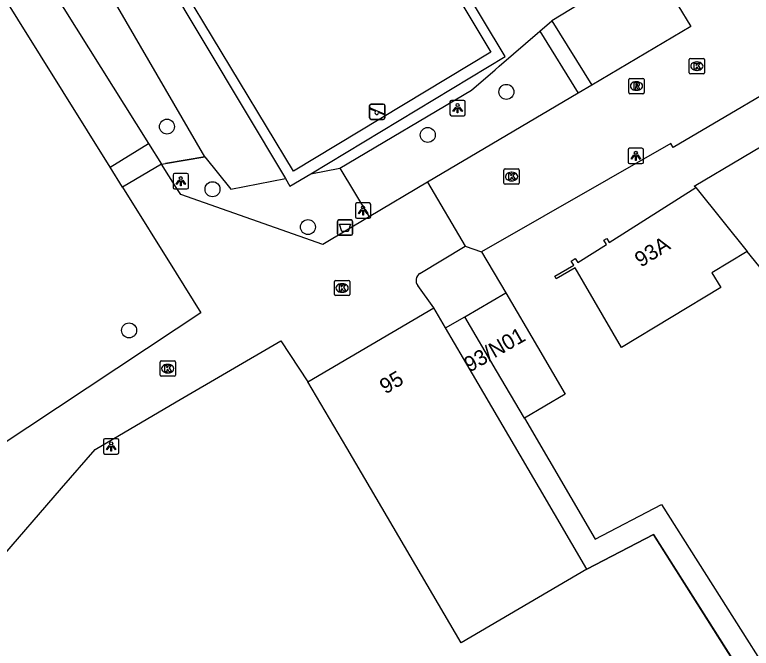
# Model space of a CAD drawing. Extents: x 161771 to 163125, y 382479 to 383177.
# Drawn here: x 162145.83 to 162193.95, y 382739.55 to 382780.94 of the extents above; entities that cross this region are included whole.
import ezdxf

# ---------------------------------------------------------------- set-up
doc = ezdxf.new("R2010")
doc.units = 0
for name, color, linetype in [('IMGEO_Afvalbak', 7, 'Continuous'), ('IMGEO_Boom', 7, 'Continuous'), ('IMGEO_Groenvoorziening', 7, 'Continuous'), ('IMGEO_Hek', 7, 'Continuous'), ('IMGEO_Kolk', 7, 'Continuous'), ('IMGEO_Lichtpunt', 7, 'Continuous'), ('IMGEO_Muur', 7, 'Continuous'), ('IMGEO_Pand', 7, 'Continuous'), ('IMGEO_Pand_nummerreeks', 7, 'Continuous'), ('IMGEO_Parkeervlak_open', 7, 'Continuous'), ('IMGEO_Rijbaan_lokaal_open', 7, 'Continuous'), ('IMGEO_Rioolput', 7, 'Continuous'), ('IMGEO_Speelvoorziening', 7, 'Continuous'), ('IMGEO_Terreindeel_gesloten', 7, 'Continuous'), ('IMGEO_Voetpad_open', 7, 'Continuous'), ('IMGEO_Woonerf_open', 7, 'Continuous')]:
    doc.layers.add(name, color=color, linetype=linetype)

msp = doc.modelspace()

# ---------------------------------------------------------------- linework, layer by layer
at = {"layer": 'IMGEO_Afvalbak'}
for p, q in [((162166.914, 382766.634), (162166.914, 382767.434)), ((162166.914, 382767.434), (162166.914, 382766.634)), ((162167.014, 382767.534), (162167.804, 382767.534)), ((162167.804, 382767.534), (162167.014, 382767.534)), ((162167.904, 382767.434), (162167.904, 382766.634)), ((162167.904, 382766.634), (162167.904, 382767.434)), ((162167.804, 382766.534), (162167.014, 382766.534)), ((162167.014, 382766.534), (162167.804, 382766.534))]:
    msp.add_line(p, q, dxfattribs=at)
msp.add_lwpolyline([(162167.057, 382767.248), (162167.761, 382767.248), (162167.612, 382766.778), (162167.206, 382766.778), (162167.057, 382767.248)], dxfattribs=at)
for centre, start, end in [((162167.014, 382767.434), 90, 180), ((162167.014, 382767.434), 90, 180), ((162167.804, 382767.434), 0, 90), ((162167.804, 382767.434), 360, 90), ((162167.014, 382766.634), 180, 270), ((162167.014, 382766.634), 180, 270), ((162167.804, 382766.634), 270, 0), ((162167.804, 382766.634), 270, 0)]:
    msp.add_arc(centre, 0.1, start, end, dxfattribs=at)
at = {"layer": 'IMGEO_Boom'}
for centre in [(162177.951, 382775.9), (162155.779, 382773.631), (162172.817, 382773.082), (162158.752, 382769.539), (162164.987, 382767.066), (162153.305, 382760.315)]:
    msp.add_circle(centre, 0.489, dxfattribs=at)
at = {"layer": 'IMGEO_Groenvoorziening'}
for points in [[(162165.17, 382770.55), (162177.862, 382778.212), (162164.353, 382800.711), (162150.288, 382792.373), (162163.515, 382770.233)], [(162158.26, 382771.665), (162149.446, 382786.811), (162148.987, 382786.513)], [(162180.141, 382779.86), (162180.927, 382780.535)], [(162167.06, 382770.911), (162175.67, 382776.02), (162177.208, 382777.342), (162177.483, 382777.578), (162180.141, 382779.86)], [(162180.141, 382779.86), (162182.649, 382775.825)], [(162155.429, 382771.174), (162155.673, 382771.216), (162158.26, 382771.665)], [(162158.26, 382771.665), (162159.939, 382769.549), (162163.515, 382770.233)], [(162165.17, 382770.55), (162167.06, 382770.911)], [(162167.06, 382770.911), (162168.984, 382767.729)], [(162163.515, 382770.233), (162163.814, 382769.731), (162165.17, 382770.55)]]:
    msp.add_lwpolyline(points, dxfattribs=at)
at = {"layer": 'IMGEO_Hek'}
for points in [[(162158.26, 382771.665), (162155.673, 382771.216)], [(162167.06, 382770.911), (162168.984, 382767.729)]]:
    msp.add_lwpolyline(points, dxfattribs=at)
at = {"layer": 'IMGEO_Kolk'}
for p, q in [((162189.894, 382777.153), (162189.894, 382778.005)), ((162189.969, 382778.079), (162190.821, 382778.079)), ((162190.382, 382777.859), (162190.407, 382777.859)), ((162190.895, 382778.005), (162190.895, 382777.153)), ((162190.405, 382777.299), (162190.38, 382777.299)), ((162190.821, 382777.079), (162189.969, 382777.079)), ((162177.79, 382769.938), (162177.79, 382770.79)), ((162177.865, 382770.864), (162178.717, 382770.864)), ((162178.278, 382770.644), (162178.303, 382770.644)), ((162178.791, 382770.79), (162178.791, 382769.938)), ((162178.301, 382770.084), (162178.276, 382770.084)), ((162178.717, 382769.864), (162177.865, 382769.864)), ((162166.719, 382762.659), (162166.719, 382763.511)), ((162166.794, 382763.585), (162167.646, 382763.585)), ((162167.207, 382763.365), (162167.232, 382763.365)), ((162167.72, 382763.511), (162167.72, 382762.659)), ((162167.646, 382762.585), (162166.794, 382762.585)), ((162167.23, 382762.805), (162167.205, 382762.805)), ((162155.326, 382757.392), (162155.326, 382758.244)), ((162155.401, 382758.318), (162156.253, 382758.318)), ((162155.814, 382758.098), (162155.839, 382758.098)), ((162156.327, 382758.244), (162156.327, 382757.392)), ((162156.253, 382757.318), (162155.401, 382757.318)), ((162155.837, 382757.538), (162155.812, 382757.538))]:
    msp.add_line(p, q, dxfattribs=at)
for points in [[(162189.894, 382777.153), (162189.894, 382778.005)], [(162189.969, 382778.079), (162190.821, 382778.079)], [(162190.215, 382777.779), (162190.338, 382777.779), (162190.338, 382777.628), (162190.468, 382777.779), (162190.632, 382777.779), (162190.486, 382777.628), (162190.639, 382777.379), (162190.487, 382777.379), (162190.402, 382777.543), (162190.338, 382777.476), (162190.338, 382777.379), (162190.215, 382777.379), (162190.215, 382777.779)], [(162190.895, 382778.005), (162190.895, 382777.153)], [(162190.821, 382777.079), (162189.969, 382777.079)], [(162177.79, 382769.938), (162177.79, 382770.79)], [(162177.865, 382770.864), (162178.717, 382770.864)], [(162178.111, 382770.564), (162178.234, 382770.564), (162178.234, 382770.413), (162178.364, 382770.564), (162178.528, 382770.564), (162178.382, 382770.413), (162178.535, 382770.164), (162178.383, 382770.164), (162178.298, 382770.328), (162178.234, 382770.261), (162178.234, 382770.164), (162178.111, 382770.164), (162178.111, 382770.564)], [(162178.791, 382770.79), (162178.791, 382769.938)], [(162178.717, 382769.864), (162177.865, 382769.864)], [(162166.719, 382762.659), (162166.719, 382763.511)], [(162166.794, 382763.585), (162167.646, 382763.585)], [(162167.72, 382763.511), (162167.72, 382762.659)], [(162167.04, 382763.285), (162167.163, 382763.285), (162167.163, 382763.134), (162167.293, 382763.285), (162167.457, 382763.285), (162167.311, 382763.134), (162167.464, 382762.885), (162167.312, 382762.885), (162167.227, 382763.049), (162167.163, 382762.982), (162167.163, 382762.885), (162167.04, 382762.885), (162167.04, 382763.285)], [(162167.646, 382762.585), (162166.794, 382762.585)], [(162155.326, 382757.392), (162155.326, 382758.244)], [(162155.401, 382758.318), (162156.253, 382758.318)], [(162156.327, 382758.244), (162156.327, 382757.392)], [(162155.647, 382758.018), (162155.77, 382758.018), (162155.77, 382757.867), (162155.9, 382758.018), (162156.064, 382758.018), (162155.918, 382757.867), (162156.071, 382757.618), (162155.919, 382757.618), (162155.834, 382757.782), (162155.77, 382757.715), (162155.77, 382757.618), (162155.647, 382757.618), (162155.647, 382758.018)], [(162156.253, 382757.318), (162155.401, 382757.318)]]:
    msp.add_lwpolyline(points, dxfattribs=at)
for centre, start, end in [((162189.971, 382778.003), 91.552, 178.448), ((162189.971, 382778.003), 91.552, 178.448), ((162190.819, 382778.003), 1.552, 88.448), ((162190.819, 382778.003), 1.552, 88.448), ((162189.971, 382777.155), 181.552, 268.448), ((162189.971, 382777.155), 181.552, 268.448), ((162190.819, 382777.155), 271.552, 358.448), ((162190.819, 382777.155), 271.552, 358.448), ((162177.867, 382770.788), 91.552, 178.448), ((162177.867, 382770.788), 91.552, 178.448), ((162178.715, 382770.788), 1.552, 88.448), ((162178.715, 382770.788), 1.552, 88.448), ((162177.867, 382769.94), 181.552, 268.448), ((162177.867, 382769.94), 181.552, 268.448), ((162178.715, 382769.94), 271.552, 358.448), ((162178.715, 382769.94), 271.552, 358.448), ((162166.796, 382763.509), 91.552, 178.448), ((162166.796, 382763.509), 91.552, 178.448), ((162167.644, 382763.509), 1.552, 88.448), ((162167.644, 382763.509), 1.552, 88.448), ((162166.796, 382762.661), 181.552, 268.448), ((162166.796, 382762.661), 181.552, 268.448), ((162167.644, 382762.661), 271.552, 358.448), ((162167.644, 382762.661), 271.552, 358.448), ((162155.403, 382758.242), 91.552, 178.448), ((162155.403, 382758.242), 91.552, 178.448), ((162156.251, 382758.242), 1.552, 88.448), ((162156.251, 382758.242), 1.552, 88.448), ((162155.403, 382757.394), 181.552, 268.448), ((162155.403, 382757.394), 181.552, 268.448), ((162156.251, 382757.394), 271.552, 358.448), ((162156.251, 382757.394), 271.552, 358.448)]:
    msp.add_arc(centre, 0.0765, start, end, dxfattribs=at)
for centre, major_axis, ratio, start_param, end_param in [((162190.381, 382777.579), (-0.387, 0.002), 0.722429, 4.712389, 7.853982), ((162190.406, 382777.579), (-0.39, 0.002), 0.717154, 1.570796, 4.712389), ((162178.277, 382770.364), (-0.387, 0.002), 0.722429, 4.712389, 7.853982), ((162178.302, 382770.364), (-0.39, 0.002), 0.717154, 1.570796, 4.712389), ((162167.206, 382763.085), (-0.387, 0.002), 0.722429, 4.712389, 7.853982), ((162167.231, 382763.085), (-0.39, 0.002), 0.717154, 1.570796, 4.712389), ((162155.813, 382757.818), (-0.387, 0.002), 0.722429, 4.712389, 7.853982), ((162155.838, 382757.818), (-0.39, 0.002), 0.717154, 1.570796, 4.712389)]:
    msp.add_ellipse(centre, major_axis=major_axis, ratio=ratio, start_param=start_param, end_param=end_param, dxfattribs=at)
at = {"layer": 'IMGEO_Lichtpunt'}
for p, q in [((162174.263, 382775.242), (162174.263, 382774.435)), ((162174.263, 382775.242), (162174.263, 382774.435)), ((162175.165, 382775.337), (162174.357, 382775.337)), ((162175.165, 382775.337), (162174.357, 382775.337)), ((162175.259, 382774.435), (162175.259, 382775.242)), ((162175.259, 382774.435), (162175.259, 382775.242)), ((162174.357, 382774.341), (162175.165, 382774.341)), ((162174.357, 382774.341), (162175.165, 382774.341)), ((162185.907, 382772.118), (162185.907, 382771.311)), ((162185.907, 382772.118), (162185.907, 382771.311)), ((162186.809, 382772.213), (162186.001, 382772.213)), ((162186.809, 382772.213), (162186.001, 382772.213)), ((162186.903, 382771.311), (162186.903, 382772.118)), ((162186.903, 382771.311), (162186.903, 382772.118)), ((162186.001, 382771.217), (162186.809, 382771.217)), ((162186.001, 382771.217), (162186.809, 382771.217)), ((162157.085, 382770.562), (162156.277, 382770.562)), ((162157.085, 382770.562), (162156.277, 382770.562)), ((162156.183, 382770.467), (162156.183, 382769.66)), ((162156.183, 382770.467), (162156.183, 382769.66)), ((162157.179, 382769.66), (162157.179, 382770.467)), ((162157.179, 382769.66), (162157.179, 382770.467)), ((162156.277, 382769.566), (162157.085, 382769.566)), ((162156.277, 382769.566), (162157.085, 382769.566)), ((162168.995, 382768.645), (162168.187, 382768.645)), ((162168.995, 382768.645), (162168.187, 382768.645)), ((162168.093, 382768.55), (162168.093, 382767.743)), ((162168.093, 382768.55), (162168.093, 382767.743)), ((162169.089, 382767.743), (162169.089, 382768.55)), ((162169.089, 382767.743), (162169.089, 382768.55)), ((162168.187, 382767.649), (162168.995, 382767.649)), ((162168.187, 382767.649), (162168.995, 382767.649)), ((162151.633, 382753.137), (162151.633, 382752.33)), ((162151.633, 382753.137), (162151.633, 382752.33)), ((162152.535, 382753.232), (162151.727, 382753.232)), ((162152.535, 382753.232), (162151.727, 382753.232)), ((162152.629, 382752.33), (162152.629, 382753.137)), ((162152.629, 382752.33), (162152.629, 382753.137)), ((162151.727, 382752.236), (162152.535, 382752.236)), ((162151.727, 382752.236), (162152.535, 382752.236))]:
    msp.add_line(p, q, dxfattribs=at)
for points in [[(162174.637, 382774.906), (162174.676, 382774.878), (162174.488, 382774.616), (162174.45, 382774.643), (162174.637, 382774.906)], [(162174.849, 382774.878), (162174.887, 382774.905), (162175.074, 382774.643), (162175.035, 382774.615), (162174.849, 382774.878)], [(162174.739, 382774.858), (162174.786, 382774.858), (162174.786, 382774.536), (162174.739, 382774.536), (162174.739, 382774.858)], [(162186.281, 382771.782), (162186.32, 382771.754), (162186.132, 382771.492), (162186.094, 382771.519), (162186.281, 382771.782)], [(162186.383, 382771.734), (162186.43, 382771.734), (162186.43, 382771.412), (162186.383, 382771.412), (162186.383, 382771.734)], [(162186.493, 382771.754), (162186.531, 382771.781), (162186.718, 382771.519), (162186.679, 382771.491), (162186.493, 382771.754)], [(162156.557, 382770.131), (162156.596, 382770.103), (162156.408, 382769.841), (162156.37, 382769.868), (162156.557, 382770.131)], [(162156.659, 382770.083), (162156.706, 382770.083), (162156.706, 382769.761), (162156.659, 382769.761), (162156.659, 382770.083)], [(162156.769, 382770.103), (162156.807, 382770.13), (162156.994, 382769.868), (162156.955, 382769.84), (162156.769, 382770.103)], [(162168.467, 382768.214), (162168.506, 382768.186), (162168.318, 382767.924), (162168.28, 382767.951), (162168.467, 382768.214)], [(162168.569, 382768.166), (162168.616, 382768.166), (162168.616, 382767.844), (162168.569, 382767.844), (162168.569, 382768.166)], [(162168.679, 382768.186), (162168.717, 382768.213), (162168.904, 382767.951), (162168.865, 382767.923), (162168.679, 382768.186)], [(162152.007, 382752.801), (162152.046, 382752.773), (162151.858, 382752.511), (162151.82, 382752.538), (162152.007, 382752.801)], [(162152.219, 382752.773), (162152.257, 382752.8), (162152.444, 382752.538), (162152.405, 382752.51), (162152.219, 382752.773)], [(162152.109, 382752.753), (162152.156, 382752.753), (162152.156, 382752.431), (162152.109, 382752.431), (162152.109, 382752.753)]]:
    msp.add_lwpolyline(points, dxfattribs=at)
for centre in [(162174.762, 382775.04), (162186.406, 382771.916), (162156.682, 382770.265), (162168.592, 382768.348), (162152.132, 382752.935)]:
    msp.add_circle(centre, 0.0994, dxfattribs=at)
for centre, start, end in [((162174.357, 382775.242), 90, 180), ((162174.357, 382775.242), 90, 180), ((162175.165, 382775.242), 0, 90), ((162175.165, 382775.242), 0, 90), ((162174.357, 382774.435), 180, 270), ((162174.357, 382774.435), 180, 270), ((162175.165, 382774.435), 270, 0), ((162175.165, 382774.435), 270, 360), ((162186.001, 382772.118), 90, 180), ((162186.001, 382772.118), 90, 180), ((162186.809, 382772.118), 0, 90), ((162186.809, 382772.118), 0, 90), ((162186.001, 382771.311), 180, 270), ((162186.001, 382771.311), 180, 270), ((162186.809, 382771.311), 270, 0), ((162186.809, 382771.311), 270, 360), ((162156.277, 382770.467), 90, 180), ((162156.277, 382770.467), 90, 180), ((162157.085, 382770.467), 0, 90), ((162157.085, 382770.467), 0, 90), ((162156.277, 382769.66), 180, 270), ((162156.277, 382769.66), 180, 270), ((162157.085, 382769.66), 270, 0), ((162157.085, 382769.66), 270, 360), ((162168.187, 382768.55), 90, 180), ((162168.187, 382768.55), 90, 180), ((162168.995, 382768.55), 0, 90), ((162168.995, 382768.55), 0, 90), ((162168.187, 382767.743), 180, 270), ((162168.187, 382767.743), 180, 270), ((162168.995, 382767.743), 270, 0), ((162168.995, 382767.743), 270, 360), ((162151.727, 382753.137), 90, 180), ((162151.727, 382753.137), 90, 180), ((162152.535, 382753.137), 0, 90), ((162152.535, 382753.137), 0, 90), ((162151.727, 382752.33), 180, 270), ((162151.727, 382752.33), 180, 270), ((162152.535, 382752.33), 270, 0), ((162152.535, 382752.33), 270, 360)]:
    msp.add_arc(centre, 0.0946, start, end, dxfattribs=at)
at = {"layer": 'IMGEO_Muur'}
msp.add_lwpolyline([(162183.21, 382744.715), (162187.55, 382746.971), (162201.314, 382725.281)], dxfattribs=at)
at = {"layer": 'IMGEO_Pand'}
for points in [[(162190.324, 382769.649), (162190.214, 382769.739), (162196.527, 382773.479)], [(162193.686, 382765.479), (162191.37, 382764.078), (162191.955, 382763.111), (162185.472, 382759.188), (162182.447, 382764.398), (162181.211, 382763.68), (162181.111, 382763.853), (162182.348, 382764.572), (162182.188, 382764.849), (162182.453, 382765.018), (162182.624, 382764.748), (162184.488, 382765.934), (162184.317, 382766.204), (162184.503, 382766.323), (162184.674, 382766.053), (162190.324, 382769.649)], [(162190.324, 382769.649), (162190.419, 382769.539), (162193.686, 382765.479)], [(162203.659, 382760.932), (162201.076, 382759.395), (162197.938, 382764.858), (162195.372, 382763.383), (162194.448, 382764.532), (162193.686, 382765.479)], [(162175.241, 382761.208), (162177.906, 382762.773)], [(162177.906, 382762.773), (162179.976, 382759.247), (162181.793, 382756.152), (162179.128, 382754.587)], [(162164.986, 382756.953), (162173.21, 382761.784)], [(162173.974, 382760.484), (162173.21, 382761.784)], [(162179.128, 382754.587), (162177.311, 382757.682), (162175.241, 382761.208)], [(162183.21, 382744.715), (162180.116, 382750), (162175.742, 382757.473), (162173.974, 382760.484)], [(162183.21, 382744.715), (162174.988, 382739.908), (162169.068, 382750), (162167.518, 382752.642), (162164.986, 382756.953)]]:
    msp.add_lwpolyline(points, dxfattribs=at)
at = {"layer": 'IMGEO_Parkeervlak_open'}
for points in [[(162187.356, 382784.521), (162183.863, 382782.355), (162180.927, 382780.535)], [(162189.158, 382781.558), (162190, 382780.174), (162183.53, 382776.346)], [(162180.927, 382780.535), (162183.53, 382776.346)], [(162144.54, 382729.468), (162147.959, 382733.187), (162140.377, 382740.156), (162148.89, 382750), (162151.087, 382752.541), (162156.384, 382755.638), (162163.221, 382759.635), (162164.986, 382756.953)]]:
    msp.add_lwpolyline(points, dxfattribs=at)
at = {"layer": 'IMGEO_Rijbaan_lokaal_open'}
for points in [[(162152.069, 382770.972), (162142.944, 382785.597), (162142.824, 382785.83)], [(162146.727, 382785.046), (162154.575, 382772.535)], [(162152.069, 382770.972), (162154.575, 382772.535)], [(162154.575, 382772.535), (162155.429, 382771.174)], [(162155.429, 382771.174), (162152.874, 382769.682)], [(162152.874, 382769.682), (162152.069, 382770.972)]]:
    msp.add_lwpolyline(points, dxfattribs=at)
at = {"layer": 'IMGEO_Rioolput'}
for p, q in [((162185.947, 382775.854), (162185.947, 382776.706)), ((162186.022, 382776.78), (162186.874, 382776.78)), ((162186.435, 382776.56), (162186.46, 382776.56)), ((162186.948, 382776.706), (162186.948, 382775.854)), ((162186.458, 382776), (162186.433, 382776)), ((162186.874, 382775.78), (162186.022, 382775.78))]:
    msp.add_line(p, q, dxfattribs=at)
for points in [[(162185.947, 382775.854), (162185.947, 382776.706)], [(162186.022, 382776.78), (162186.874, 382776.78)], [(162186.536, 382776.478), (162186.284, 382776.48), (162186.284, 382776.08)], [(162186.462, 382776.399), (162186.408, 382776.399), (162186.408, 382776.318)], [(162186.948, 382776.706), (162186.948, 382775.854)], [(162186.284, 382776.08), (162186.408, 382776.08), (162186.408, 382776.242), (162186.419, 382776.242)], [(162186.408, 382776.318), (162186.46, 382776.318)], [(162186.466, 382776.213), (162186.537, 382776.08), (162186.677, 382776.08), (162186.612, 382776.206)], [(162186.874, 382775.78), (162186.022, 382775.78)]]:
    msp.add_lwpolyline(points, dxfattribs=at)
for centre, radius, start, end in [((162186.024, 382776.704), 0.0765, 91.552, 178.448), ((162186.024, 382776.704), 0.0765, 91.552, 178.448), ((162186.468, 382776.303), 0.0964, 77.0061, 93.1865), ((162186.482, 382776.36), 0.0378, 276.6634, 79.6772), ((162186.535, 382776.368), 0.109, 350.3612, 89.416), ((162186.533, 382776.368), 0.112, 277.5842, 350.9817), ((162186.872, 382776.704), 0.0765, 1.552, 88.448), ((162186.872, 382776.704), 0.0765, 1.552, 88.448), ((162186.024, 382775.856), 0.0765, 181.552, 268.448), ((162186.024, 382775.856), 0.0765, 181.552, 268.448), ((162186.418, 382776.189), 0.0533, 26.0293, 88.6989), ((162186.444, 382776.507), 0.19, 274.7715, 282.9687), ((162186.517, 382776.153), 0.108, 29.5134, 73.7905), ((162186.872, 382775.856), 0.0765, 271.552, 358.448), ((162186.872, 382775.856), 0.0765, 271.552, 358.448)]:
    msp.add_arc(centre, radius, start, end, dxfattribs=at)
for centre, major_axis, ratio, start_param, end_param in [((162186.434, 382776.28), (-0.387, 0.002), 0.722429, 4.712389, 7.853982), ((162186.459, 382776.28), (-0.39, 0.002), 0.717154, 1.570796, 4.712389)]:
    msp.add_ellipse(centre, major_axis=major_axis, ratio=ratio, start_param=start_param, end_param=end_param, dxfattribs=at)
at = {"layer": 'IMGEO_Speelvoorziening'}
for p, q in [((162169.017, 382774.202), (162169.017, 382775.002)), ((162169.017, 382775.002), (162169.017, 382774.202)), ((162169.117, 382775.102), (162169.907, 382775.102)), ((162169.907, 382775.102), (162169.117, 382775.102)), ((162170.007, 382775.002), (162170.007, 382774.202)), ((162170.007, 382774.202), (162170.007, 382775.002)), ((162169.4, 382774.63), (162169.061, 382774.767)), ((162169.086, 382774.827), (162169.962, 382774.474)), ((162169.938, 382774.414), (162169.598, 382774.551)), ((162169.907, 382774.102), (162169.117, 382774.102)), ((162169.117, 382774.102), (162169.907, 382774.102))]:
    msp.add_line(p, q, dxfattribs=at)
for centre, radius, start, end in [((162169.117, 382775.002), 0.1, 90, 180), ((162169.117, 382775.002), 0.1, 90, 180), ((162169.907, 382775.002), 0.1, 0, 90), ((162169.907, 382775.002), 0.1, 360, 90), ((162169.074, 382774.797), 0.0327, 68.078, 248.078), ((162169.479, 382774.54), 0.12, 130.9928, 5.1632), ((162169.95, 382774.444), 0.0327, 248.078, 68.078), ((162169.117, 382774.202), 0.1, 180, 270), ((162169.117, 382774.202), 0.1, 180, 270), ((162169.907, 382774.202), 0.1, 270, 0), ((162169.907, 382774.202), 0.1, 270, 0)]:
    msp.add_arc(centre, radius, start, end, dxfattribs=at)
at = {"layer": 'IMGEO_Terreindeel_gesloten'}
msp.add_lwpolyline([(162176.942, 382778.495), (162164.044, 382770.708), (162156.981, 382782.407), (162151.221, 382792.196), (162164.173, 382799.8), (162176.942, 382778.495)], dxfattribs=at)
at = {"layer": 'IMGEO_Voetpad_open'}
for points in [[(162172.294, 382764.037), (162175.256, 382765.817)], [(162175.256, 382765.817), (162176.332, 382765.454)], [(162176.332, 382765.454), (162177.906, 382762.773)], [(162173.21, 382761.784), (162172.17, 382763.25)], [(162173.974, 382760.484), (162175.241, 382761.208)], [(162179.128, 382754.587), (162183.743, 382746.682), (162188.079, 382748.937), (162195.203, 382737.711), (162193.936, 382736.907)], [(162193.936, 382736.907), (162187.55, 382746.971), (162183.21, 382744.715)]]:
    msp.add_lwpolyline(points, dxfattribs=at)
msp.add_arc((162172.581, 382763.588), 0.533, 122.6232, 219.469, dxfattribs=at)
at = {"layer": 'IMGEO_Woonerf_open'}
for points in [[(162201.192, 382776.242), (162200.759, 382776.963), (162198.317, 382777.835), (162188.854, 382772.264), (162188.701, 382772.522), (162176.332, 382765.454)], [(162183.53, 382776.346), (162182.649, 382775.825)], [(162182.649, 382775.825), (162172.794, 382769.994)], [(162168.984, 382767.729), (162165.968, 382765.936), (162156.677, 382769.185), (162156.384, 382769.652), (162155.429, 382771.174)], [(162152.874, 382769.682), (162156.384, 382764.056), (162157.998, 382761.469), (162156.384, 382760.4), (162142.791, 382751.398), (162141.585, 382750), (162137.913, 382745.744)], [(162172.794, 382769.994), (162168.984, 382767.729)], [(162172.794, 382769.994), (162175.256, 382765.817)]]:
    msp.add_lwpolyline(points, dxfattribs=at)

# ---------------------------------------------------------------- texts
at = {"layer": 'IMGEO_Pand_nummerreeks'}
for s, rotation, p in [('93A', 32.4752, (162186.739, 382764.404)), ('93/N01', 29.811, (162175.546, 382757.552)), ('95', 30.4311, (162170.047, 382756.122))]:
    msp.add_text(s, height=1, rotation=rotation, dxfattribs=at).set_placement(p)

doc.saveas('drawing.dxf')
